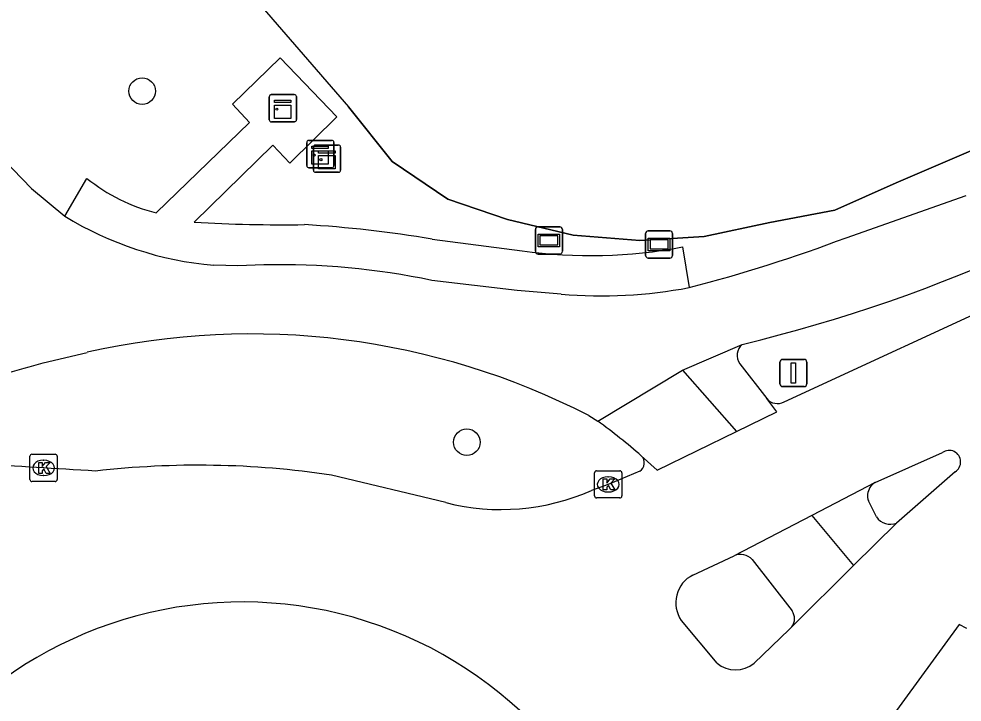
# Model space of a CAD drawing. Extents: x 156141 to 158132, y 385651 to 388399.
# Drawn here: x 156667.37 to 156702, y 387031.66 to 387056.74 of the extents above; entities that cross this region are included whole.
import ezdxf

# ---------------------------------------------------------------- set-up
doc = ezdxf.new("R2010")
doc.units = 0
for name, color, linetype in [('IMGEO_Boom', 7, 'Continuous'), ('IMGEO_Fietspad_gesloten', 7, 'Continuous'), ('IMGEO_Fietspad_open', 7, 'Continuous'), ('IMGEO_Groenvoorziening', 7, 'Continuous'), ('IMGEO_Hek', 7, 'Continuous'), ('IMGEO_Kast', 7, 'Continuous'), ('IMGEO_Kolk', 7, 'Continuous'), ('IMGEO_Rijbaan_lokaal_gesloten', 7, 'Continuous'), ('IMGEO_Verkeersbordpaal', 7, 'Continuous'), ('IMGEO_Verklikker', 7, 'Continuous'), ('IMGEO_Voetpad_gesloten', 7, 'Continuous'), ('IMGEO_Voetpad_open', 7, 'Continuous')]:
    doc.layers.add(name, color=color, linetype=linetype)

msp = doc.modelspace()

# ---------------------------------------------------------------- linework, layer by layer
at = {"layer": 'IMGEO_Boom'}
for centre in [(156671.895, 387054.089), (156683.815, 387041.202)]:
    msp.add_circle(centre, 0.489, dxfattribs=at)
at = {"layer": 'IMGEO_Fietspad_gesloten'}
for points in [[(156635.339, 387082.677), (156648.491, 387070.145), (156657.161, 387061.719), (156661.917, 387056.729), (156664.716, 387053.734), (156667.832, 387050.518), (156669.052, 387049.5)], [(156697.737, 387048.709), (156702.15, 387050.259)], [(156676.358, 387047.711), (156675.403, 387047.679), (156674.52, 387047.697)], [(156687.281, 387046.635), (156685.656, 387046.769), (156682.531, 387047.143)], [(156691.729, 387043.852), (156693.921, 387044.793)], [(156668.257, 387044.113), (156669.881, 387044.501)], [(156688.623, 387041.973), (156691.729, 387043.852)], [(156688.294, 387042.18), (156688.623, 387041.973)], [(156696.477, 387038.509), (156698.011, 387036.677)], [(156694.289, 387036.892), (156695.756, 387035.01)]]:
    msp.add_lwpolyline(points, dxfattribs=at)
for centre, radius, start, end in [((156680.305, 387101.242), 58.068, 283.56074, 305.69807), ((156675.602, 387060.172), 12.522, 238.4595, 265.042), ((156678.111, 387100.453), 55.341, 284.5097, 290.7717), ((156676.926, 387020.058), 27.659, 78.3085, 91.1771), ((156688.731, 387064.17), 17.595, 265.2731, 280.6282), ((156675.894, 387018.009), 27.166, 62.8424, 102.7889), ((156656.03, 387085.985), 43.621, 282.5109, 286.2787), ((156693.863, 387036.524), 0.563, 40.83, 115.0629), ((156695.352, 387034.726), 0.494, 323.2652, 35.1544)]:
    msp.add_arc(centre, radius, start, end, dxfattribs=at)
at = {"layer": 'IMGEO_Fietspad_open'}
msp.add_lwpolyline([(156691.729, 387043.852), (156693.72, 387041.599)], dxfattribs=at)
msp.add_arc((156675.32, 387023.659), 22.636, 48.8327, 54.0054, dxfattribs=at)
at = {"layer": 'IMGEO_Groenvoorziening'}
msp.add_lwpolyline([(156638.627, 387085.663), (156645.142, 387078.614), (156651.789, 387085.454), (156679.468, 387053.513), (156681.069, 387051.505), (156683.111, 387050.12), (156685.312, 387049.372), (156687.718, 387048.804), (156690.169, 387048.6), (156692.529, 387048.748), (156694.934, 387049.269), (156697.328, 387049.723), (156699.575, 387050.722), (156701.799, 387051.675), (156704.113, 387052.673), (156706.156, 387053.581), (156708.334, 387054.92), (156710.399, 387056.282), (156712.246, 387057.767), (156755.908, 387095.825), (156856.271, 387183.304)], dxfattribs=at)
at = {"layer": 'IMGEO_Hek'}
for points in [[(156638.538, 387085.759), (156645.142, 387078.614), (156651.789, 387085.454), (156679.468, 387053.513)], [(156712.246, 387057.767), (156710.399, 387056.282), (156708.334, 387054.92), (156706.156, 387053.581), (156704.113, 387052.673), (156701.799, 387051.675), (156699.575, 387050.722), (156697.328, 387049.723), (156694.934, 387049.269), (156692.529, 387048.748), (156690.169, 387048.6), (156687.718, 387048.804), (156685.312, 387049.372), (156683.111, 387050.12), (156681.069, 387051.505), (156679.468, 387053.513)]]:
    msp.add_lwpolyline(points, dxfattribs=at)
at = {"layer": 'IMGEO_Kast'}
for p, q in [((156676.634, 387053.961), (156677.475, 387053.961)), ((156677.475, 387053.961), (156676.634, 387053.961)), ((156676.559, 387053.036), (156676.559, 387053.877)), ((156676.559, 387053.877), (156676.559, 387053.036)), ((156677.559, 387053.886), (156677.559, 387053.045)), ((156677.559, 387053.045), (156677.559, 387053.886)), ((156677.484, 387052.961), (156676.643, 387052.961)), ((156676.643, 387052.961), (156677.484, 387052.961)), ((156678.009, 387052.278), (156678.85, 387052.278)), ((156678.85, 387052.278), (156678.009, 387052.278)), ((156677.934, 387051.353), (156677.934, 387052.194)), ((156677.934, 387052.194), (156677.934, 387051.353)), ((156678.179, 387051.184), (156678.179, 387052.025)), ((156678.179, 387052.025), (156678.179, 387051.184)), ((156678.254, 387052.109), (156679.095, 387052.109)), ((156679.095, 387052.109), (156678.254, 387052.109)), ((156678.934, 387052.203), (156678.934, 387051.362)), ((156678.934, 387051.362), (156678.934, 387052.203)), ((156679.179, 387052.034), (156679.179, 387051.193)), ((156679.179, 387051.193), (156679.179, 387052.034)), ((156678.859, 387051.278), (156678.018, 387051.278)), ((156678.018, 387051.278), (156678.859, 387051.278)), ((156679.104, 387051.109), (156678.263, 387051.109)), ((156678.263, 387051.109), (156679.104, 387051.109))]:
    msp.add_line(p, q, dxfattribs=at)
for points in [[(156676.754, 387053.751), (156677.354, 387053.751), (156677.354, 387053.666), (156676.754, 387053.666), (156676.754, 387053.751)], [(156676.754, 387053.576), (156677.354, 387053.576), (156677.354, 387053.087), (156676.754, 387053.087), (156676.754, 387053.576)], [(156678.129, 387052.068), (156678.729, 387052.068), (156678.729, 387051.983), (156678.129, 387051.983), (156678.129, 387052.068)], [(156678.129, 387051.893), (156678.729, 387051.893), (156678.729, 387051.404), (156678.129, 387051.404), (156678.129, 387051.893)], [(156678.374, 387051.899), (156678.974, 387051.899), (156678.974, 387051.814), (156678.374, 387051.814), (156678.374, 387051.899)], [(156678.374, 387051.724), (156678.974, 387051.724), (156678.974, 387051.235), (156678.374, 387051.235), (156678.374, 387051.724)]]:
    msp.add_lwpolyline(points, dxfattribs=at)
for centre in [(156676.838, 387053.425), (156678.213, 387051.742), (156678.458, 387051.573)]:
    msp.add_circle(centre, 0.0377, dxfattribs=at)
for centre, start, end in [((156676.637, 387053.883), 92.4484, 184.2845), ((156676.637, 387053.883), 92.4484, 184.2845), ((156677.481, 387053.883), 2.4484, 94.2845), ((156677.481, 387053.883), 2.4484, 94.2845), ((156676.637, 387053.039), 182.4484, 274.2845), ((156676.637, 387053.039), 182.4484, 274.2845), ((156677.481, 387053.039), 272.4484, 4.2845), ((156677.481, 387053.039), 272.4484, 4.2845), ((156678.012, 387052.2), 92.4484, 184.2845), ((156678.012, 387052.2), 92.4484, 184.2845), ((156678.856, 387052.2), 2.4484, 94.2845), ((156678.856, 387052.2), 2.4484, 94.2845), ((156678.257, 387052.031), 92.4484, 184.2845), ((156678.257, 387052.031), 92.4484, 184.2845), ((156679.101, 387052.031), 2.4484, 94.2845), ((156679.101, 387052.031), 2.4484, 94.2845), ((156678.012, 387051.356), 182.4484, 274.2845), ((156678.012, 387051.356), 182.4484, 274.2845), ((156678.856, 387051.356), 272.4484, 4.2845), ((156678.856, 387051.356), 272.4484, 4.2845), ((156679.101, 387051.187), 272.4484, 4.2845), ((156679.101, 387051.187), 272.4484, 4.2845), ((156678.257, 387051.187), 182.4484, 274.2845), ((156678.257, 387051.187), 182.4484, 274.2845)]:
    msp.add_arc(centre, 0.0779, start, end, dxfattribs=at)
at = {"layer": 'IMGEO_Kolk'}
for p, q in [((156667.775, 387039.833), (156667.775, 387040.685)), ((156667.85, 387040.759), (156668.702, 387040.759)), ((156668.263, 387040.539), (156668.288, 387040.539)), ((156668.776, 387040.685), (156668.776, 387039.833)), ((156688.579, 387040.155), (156689.431, 387040.155)), ((156668.286, 387039.979), (156668.261, 387039.979)), ((156688.504, 387039.229), (156688.504, 387040.081)), ((156688.992, 387039.935), (156689.017, 387039.935)), ((156689.505, 387040.081), (156689.505, 387039.229)), ((156668.702, 387039.759), (156667.85, 387039.759)), ((156689.431, 387039.155), (156688.579, 387039.155)), ((156689.015, 387039.375), (156688.99, 387039.375))]:
    msp.add_line(p, q, dxfattribs=at)
for points in [[(156667.775, 387039.833), (156667.775, 387040.685)], [(156667.85, 387040.759), (156668.702, 387040.759)], [(156668.096, 387040.459), (156668.219, 387040.459), (156668.219, 387040.308), (156668.349, 387040.459), (156668.513, 387040.459), (156668.367, 387040.308), (156668.52, 387040.059), (156668.368, 387040.059), (156668.283, 387040.223), (156668.219, 387040.156), (156668.219, 387040.059), (156668.096, 387040.059), (156668.096, 387040.459)], [(156668.776, 387040.685), (156668.776, 387039.833)], [(156688.579, 387040.155), (156689.431, 387040.155)], [(156688.504, 387039.229), (156688.504, 387040.081)], [(156688.825, 387039.855), (156688.948, 387039.855), (156688.948, 387039.704), (156689.078, 387039.855), (156689.242, 387039.855), (156689.096, 387039.704), (156689.249, 387039.455), (156689.097, 387039.455), (156689.012, 387039.619), (156688.948, 387039.552), (156688.948, 387039.455), (156688.825, 387039.455), (156688.825, 387039.855)], [(156689.505, 387040.081), (156689.505, 387039.229)], [(156668.702, 387039.759), (156667.85, 387039.759)], [(156689.431, 387039.155), (156688.579, 387039.155)]]:
    msp.add_lwpolyline(points, dxfattribs=at)
for centre, start, end in [((156667.852, 387040.683), 91.552, 178.448), ((156667.852, 387040.683), 91.552, 178.448), ((156668.7, 387040.683), 1.552, 88.448), ((156668.7, 387040.683), 1.552, 88.448), ((156688.581, 387040.079), 91.552, 178.448), ((156688.581, 387040.079), 91.552, 178.448), ((156689.429, 387040.079), 1.552, 88.448), ((156689.429, 387040.079), 1.552, 88.448), ((156667.852, 387039.835), 181.552, 268.448), ((156667.852, 387039.835), 181.552, 268.448), ((156668.7, 387039.835), 271.552, 358.448), ((156668.7, 387039.835), 271.552, 358.448), ((156688.581, 387039.231), 181.552, 268.448), ((156688.581, 387039.231), 181.552, 268.448), ((156689.429, 387039.231), 271.552, 358.448), ((156689.429, 387039.231), 271.552, 358.448)]:
    msp.add_arc(centre, 0.0765, start, end, dxfattribs=at)
for centre, major_axis, ratio, start_param, end_param in [((156668.262, 387040.259), (-0.387, 0.002), 0.722429, 4.712389, 7.853982), ((156668.287, 387040.259), (-0.39, 0.002), 0.717154, 1.570796, 4.712389), ((156688.991, 387039.655), (-0.387, 0.002), 0.722429, 4.712389, 7.853982), ((156689.016, 387039.655), (-0.39, 0.002), 0.717154, 1.570796, 4.712389)]:
    msp.add_ellipse(centre, major_axis=major_axis, ratio=ratio, start_param=start_param, end_param=end_param, dxfattribs=at)
at = {"layer": 'IMGEO_Rijbaan_lokaal_gesloten'}
for points in [[(156695.464, 387042.685), (156704.166, 387046.696)], [(156693.72, 387041.599), (156695.195, 387042.314), (156694.827, 387042.801)], [(156690.22, 387040.699), (156690.797, 387040.181), (156693.72, 387041.599)], [(156698.805, 387039.723), (156701.273, 387040.819)], [(156690.165, 387040.141), (156689.005, 387039.655), (156688.394, 387039.433)], [(156701.739, 387040.116), (156699.592, 387038.233)], [(156683.037, 387038.985), (156678.841, 387039.996)], [(156698.805, 387039.723), (156696.477, 387038.509)], [(156696.477, 387038.509), (156693.624, 387037.034)], [(156698.011, 387036.677), (156699.592, 387038.233)], [(156692.116, 387036.328), (156693.624, 387037.034)], [(156695.748, 387034.43), (156698.011, 387036.677)], [(156692.999, 387033.089), (156691.689, 387034.658)], [(156695.748, 387034.43), (156695.646, 387034.329), (156694.358, 387033.092)], [(156702.176, 387034.361), (156701.889, 387034.512), (156698.401, 387029.731), (156698.438, 387029.437)]]:
    msp.add_lwpolyline(points, dxfattribs=at)
for centre, radius, start, end in [((156695.217, 387043.136), 0.514, 220.627, 298.7316), ((156701.522, 387040.478), 0.422, 300.9211, 126.1576), ((156689.968, 387040.442), 0.36, 303.1547, 45.5868), ((156563.123, 385315.335), 1728.126, 86.448342, 86.592002), ((156673.956, 387007.218), 33.14, 81.5232, 96.5457), ((156685.065, 387046.988), 8.256, 255.7804, 293.7805), ((156692.622, 387035.309), 1.138, 116.4082, 214.9066), ((156675.574, 387020.338), 15, 309.267, 133.8223), ((156693.677, 387033.906), 1.061, 230.3082, 309.9448)]:
    msp.add_arc(centre, radius, start, end, dxfattribs=at)
at = {"layer": 'IMGEO_Verkeersbordpaal'}
for p, q in [((156695.307, 387043.344), (156695.307, 387044.144)), ((156695.307, 387044.144), (156695.307, 387043.344)), ((156695.407, 387044.244), (156696.197, 387044.244)), ((156696.197, 387044.244), (156695.407, 387044.244)), ((156696.297, 387044.144), (156696.297, 387043.344)), ((156696.297, 387043.344), (156696.297, 387044.144)), ((156696.197, 387043.244), (156695.407, 387043.244)), ((156695.407, 387043.244), (156696.197, 387043.244))]:
    msp.add_line(p, q, dxfattribs=at)
msp.add_lwpolyline([(156695.727, 387044.119), (156695.877, 387044.119), (156695.877, 387043.369), (156695.727, 387043.369), (156695.727, 387044.119)], dxfattribs=at)
for centre, start, end in [((156695.407, 387044.144), 90, 180), ((156695.407, 387044.144), 90, 180), ((156696.197, 387044.144), 0, 90), ((156696.197, 387044.144), 360, 90), ((156695.407, 387043.344), 180, 270), ((156695.407, 387043.344), 180, 270), ((156696.197, 387043.344), 270, 0), ((156696.197, 387043.344), 270, 0)]:
    msp.add_arc(centre, 0.1, start, end, dxfattribs=at)
at = {"layer": 'IMGEO_Verklikker'}
for p, q in [((156686.333, 387048.208), (156686.333, 387049.008)), ((156686.333, 387049.008), (156686.333, 387048.208)), ((156686.433, 387049.108), (156687.223, 387049.108)), ((156687.223, 387049.108), (156686.433, 387049.108)), ((156687.323, 387049.008), (156687.323, 387048.208)), ((156687.323, 387048.208), (156687.323, 387049.008)), ((156690.376, 387048.061), (156690.376, 387048.861)), ((156690.376, 387048.861), (156690.376, 387048.061)), ((156690.476, 387048.961), (156691.266, 387048.961)), ((156691.266, 387048.961), (156690.476, 387048.961)), ((156691.366, 387048.861), (156691.366, 387048.061)), ((156691.366, 387048.061), (156691.366, 387048.861)), ((156687.223, 387048.108), (156686.433, 387048.108)), ((156686.433, 387048.108), (156687.223, 387048.108)), ((156691.266, 387047.961), (156690.476, 387047.961)), ((156690.476, 387047.961), (156691.266, 387047.961))]:
    msp.add_line(p, q, dxfattribs=at)
for points in [[(156686.434, 387048.84), (156687.222, 387048.84), (156687.222, 387048.376), (156686.434, 387048.376), (156686.434, 387048.84)], [(156686.499, 387048.775), (156686.499, 387048.441), (156687.157, 387048.441), (156687.157, 387048.775), (156686.499, 387048.775)], [(156690.477, 387048.693), (156691.265, 387048.693), (156691.265, 387048.229), (156690.477, 387048.229), (156690.477, 387048.693)], [(156690.542, 387048.628), (156690.542, 387048.294), (156691.2, 387048.294), (156691.2, 387048.628), (156690.542, 387048.628)]]:
    msp.add_lwpolyline(points, dxfattribs=at)
for centre, start, end in [((156686.433, 387049.008), 90, 180), ((156686.433, 387049.008), 90, 180), ((156687.223, 387049.008), 0, 90), ((156687.223, 387049.008), 360, 90), ((156690.476, 387048.861), 90, 180), ((156690.476, 387048.861), 90, 180), ((156691.266, 387048.861), 0, 90), ((156691.266, 387048.861), 360, 90), ((156686.433, 387048.208), 180, 270), ((156686.433, 387048.208), 180, 270), ((156687.223, 387048.208), 270, 0), ((156687.223, 387048.208), 270, 0), ((156690.476, 387048.061), 180, 270), ((156690.476, 387048.061), 180, 270), ((156691.266, 387048.061), 270, 0), ((156691.266, 387048.061), 270, 0)]:
    msp.add_arc(centre, 0.1, start, end, dxfattribs=at)
at = {"layer": 'IMGEO_Voetpad_gesloten'}
msp.add_lwpolyline([(156698.854, 387038.461), (156698.558, 387039.049)], dxfattribs=at)
for centre, radius, start, end in [((156699.083, 387039.239), 0.559, 147.7382, 199.865), ((156699.07, 387039.252), 0.541, 119.4017, 148.1862), ((156699.365, 387038.807), 0.617, 214.102, 291.5617)]:
    msp.add_arc(centre, radius, start, end, dxfattribs=at)
at = {"layer": 'IMGEO_Voetpad_open'}
for points in [[(156672.414, 387049.624), (156675.838, 387052.936), (156675.206, 387053.607), (156676.958, 387055.305), (156679.041, 387053.142), (156677.32, 387051.442), (156676.692, 387052.109), (156673.806, 387049.278)], [(156669.052, 387049.5), (156669.865, 387050.886)], [(156682.543, 387048.653), (156685.851, 387048.222)], [(156691.728, 387048.368), (156691.976, 387046.877)], [(156693.841, 387044.081), (156694.827, 387042.801)]]:
    msp.add_lwpolyline(points, dxfattribs=at)
for centre, radius, start, end in [((156673.967, 387055.965), 6.529, 231.0784, 256.242), ((156676.995, 387102.78), 53.597, 266.5892, 270.9219), ((156675.076, 387004.208), 45.068, 80.463, 86.4622), ((156688.343, 387066.281), 18.23, 262.144, 280.7021), ((156694.253, 387044.395), 0.518, 129.822, 217.3563)]:
    msp.add_arc(centre, radius, start, end, dxfattribs=at)

doc.saveas('drawing.dxf')
